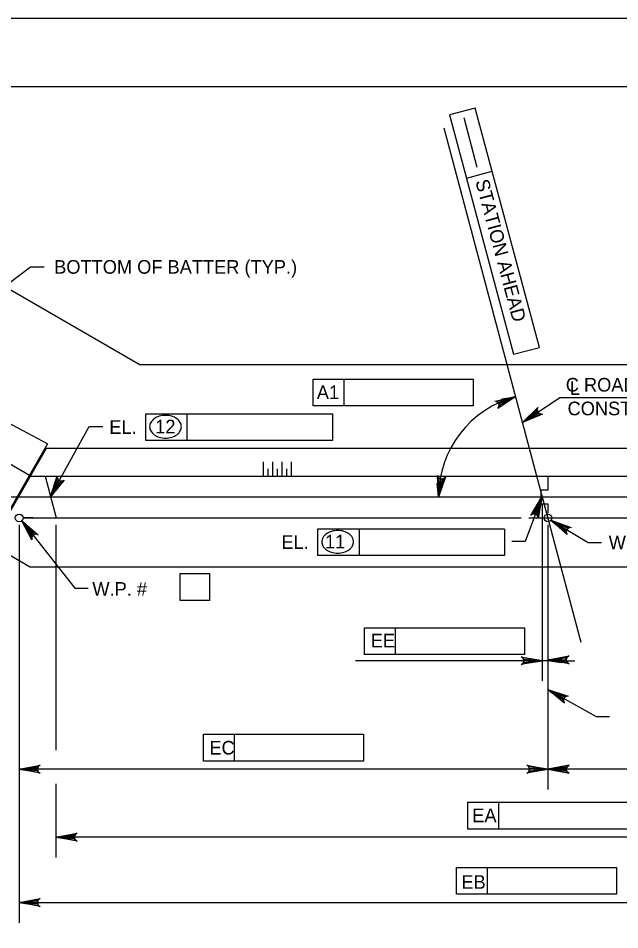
# Model space of a CAD drawing. Extents: x 638340 to 640242, y 295465 to 298435.
# Drawn here: x 638629.9 to 638762.3, y 298234.8 to 298435.5 of the extents above; entities that cross this region are included whole.
import ezdxf

# ---------------------------------------------------------------- set-up
doc = ezdxf.new("R2010")
doc.units = 0
for name, color, linetype in [('2', 7, 'Continuous'), ('Level 10', 7, 'Continuous'), ('Level 11', 7, 'Continuous'), ('Level 2', 7, 'Continuous'), ('Level 3', 7, 'Continuous'), ('PLT-BNDY', 7, 'Continuous')]:
    doc.layers.add(name, color=color, linetype=linetype)

msp = doc.modelspace()

# ---------------------------------------------------------------- linework, layer by layer
at = {"layer": '2'}
msp.add_line((638475.46, 298420.46), (639261.46, 298420.46), dxfattribs=at)
at = {"layer": 'Level 10'}
for p, q in [((638656.5, 298359.21), (638574.49, 298406.56)), ((638636.33, 298341.75), (638560.26, 298381.91)), ((638632.31, 298334.78), (638557.86, 298377.76)), ((638632.3, 298314.7), (638549.17, 298362.69)), ((638656.5, 298359.21), (638830.41, 298359.21)), ((638636.33, 298341.75), (638627.7, 298326.8)), ((638636.04, 298340.74), (638627.92, 298326.67)), ((638851.79, 298340.66), (638636.04, 298340.74)), ((638632.53, 298334.65), (638855.26, 298334.65)), ((638635.75, 298334.65), (638638.22, 298325.44)), ((638607.82, 298330.05), (638872.51, 298330.05)), ((638630.91, 298325.44), (638740.6, 298325.44)), ((638633.13, 298325.44), (638630.91, 298325.44)), ((638742.3, 298325.44), (638857.03, 298325.44)), ((638632.3, 298314.7), (638851.55, 298314.7))]:
    msp.add_line(p, q, dxfattribs=at)
at = {"layer": 'Level 11'}
msp.add_line((638753.84, 298297.98), (638723.65, 298411.26), dxfattribs=at)
at = {"layer": 'Level 2'}
for p, q in [((638683.88, 298334.65), (638683.88, 298337.81)), ((638684.9, 298334.65), (638684.9, 298336.27)), ((638685.92, 298334.65), (638685.92, 298337.81)), ((638686.95, 298334.65), (638686.95, 298336.27)), ((638687.97, 298334.65), (638687.97, 298337.81)), ((638688.99, 298334.65), (638688.99, 298336.27)), ((638690.02, 298334.65), (638690.02, 298337.81))]:
    msp.add_line(p, q, dxfattribs=at)
msp.add_lwpolyline([(638746.49, 298334.65), (638746.49, 298331.58), (638744.95, 298331.58), (638744.95, 298328.51), (638746.49, 298328.51), (638746.49, 298326.46)], dxfattribs=at)
at = {"layer": 'Level 3'}
for p, q in [((638730.48, 298415.69), (638724.79, 298414.17)), ((638724.79, 298414.17), (638738.91, 298361.46)), ((638744.61, 298362.98), (638730.48, 298415.69)), ((638730.94, 298402.61), (638728.01, 298413.53)), ((638728.53, 298400.23), (638734.22, 298401.76)), ((638603.83, 298358.91), (638632.53, 298380.72)), ((638632.53, 298380.72), (638635.53, 298380.72)), ((638738.91, 298361.46), (638744.61, 298362.98)), ((638694.8, 298356.02), (638701.64, 298356.02)), ((638694.8, 298350.13), (638694.8, 298356.02)), ((638701.64, 298350.13), (638701.64, 298356.02)), ((638701.64, 298356.02), (638730.04, 298356.02)), ((638730.04, 298356.02), (638730.04, 298350.13)), ((638730.04, 298350.13), (638694.8, 298350.13)), ((638740.92, 298346.46), (638749.1, 298351.92)), ((638749.1, 298351.92), (638781.34, 298351.92)), ((638657.92, 298348.35), (638667.07, 298348.35)), ((638657.92, 298342.46), (638657.92, 298348.35)), ((638667.07, 298342.46), (638667.07, 298348.35)), ((638667.07, 298348.35), (638699.05, 298348.35)), ((638699.05, 298348.35), (638699.05, 298342.46)), ((638636.96, 298330.12), (638645.51, 298345.57)), ((638645.51, 298345.57), (638648.46, 298345.57)), ((638699.05, 298342.46), (638657.92, 298342.46)), ((638745.17, 298330.05), (638741.51, 298320.24)), ((638745.25, 298328.51), (638745.25, 298289.59)), ((638630.06, 298323.9), (638630.06, 298265.67)), ((638630.66, 298324.83), (638642.32, 298309.94)), ((638638.16, 298323.9), (638638.16, 298274.34)), ((638746.49, 298323.9), (638746.49, 298265.67)), ((638747.16, 298324.92), (638755.37, 298320.05)), ((638695.82, 298317.13), (638695.82, 298323.02)), ((638695.82, 298323.02), (638704.97, 298323.02)), ((638704.97, 298317.13), (638704.97, 298323.02)), ((638704.97, 298323.02), (638736.85, 298323.02)), ((638736.95, 298323.02), (638736.95, 298317.13)), ((638741.51, 298320.24), (638738.56, 298320.24)), ((638755.37, 298320.05), (638758.32, 298320.05)), ((638736.95, 298317.13), (638695.82, 298317.13)), ((638665.48, 298313.18), (638672.06, 298313.18)), ((638665.48, 298307.29), (638665.48, 298313.18)), ((638672.06, 298307.29), (638672.06, 298313.18)), ((638642.32, 298309.94), (638645.27, 298309.94)), ((638672.06, 298307.29), (638665.48, 298307.29)), ((638706.1, 298301.25), (638712.93, 298301.25)), ((638706.1, 298295.36), (638706.1, 298301.25)), ((638712.93, 298295.36), (638712.93, 298301.25)), ((638712.93, 298301.25), (638741.33, 298301.25)), ((638741.33, 298301.25), (638741.33, 298295.36)), ((638739.36, 298294.01), (638704.12, 298294.01)), ((638741.33, 298295.36), (638706.1, 298295.36)), ((638742.31, 298294.01), (638739.36, 298294.01)), ((638746.49, 298294.01), (638745.25, 298294.01)), ((638749.43, 298294.01), (638752.38, 298294.01)), ((638746.49, 298287.69), (638757.12, 298281.74)), ((638630.06, 298284.96), (638630.06, 298236.32)), ((638757.12, 298281.74), (638760.07, 298281.74)), ((638670.66, 298277.81), (638677.49, 298277.81)), ((638670.66, 298271.92), (638670.66, 298277.81)), ((638677.49, 298271.92), (638677.49, 298277.81)), ((638677.49, 298277.81), (638705.89, 298277.81)), ((638705.89, 298277.81), (638705.89, 298271.92)), ((638705.89, 298271.92), (638670.66, 298271.92)), ((638743.54, 298270.1), (638630.06, 298270.1)), ((638857.88, 298270.1), (638749.43, 298270.1)), ((638638.16, 298266.87), (638638.16, 298250.71)), ((638728.87, 298262.85), (638735.7, 298262.85)), ((638728.87, 298256.95), (638728.87, 298262.85)), ((638735.7, 298256.95), (638735.7, 298262.85)), ((638735.7, 298262.85), (638764.1, 298262.85)), ((638764.1, 298256.95), (638728.87, 298256.95)), ((638854.81, 298255.13), (638638.16, 298255.13)), ((638726.35, 298248.46), (638733.19, 298248.46)), ((638726.35, 298242.57), (638726.35, 298248.46)), ((638733.19, 298242.57), (638733.19, 298248.46)), ((638733.19, 298248.46), (638761.59, 298248.46)), ((638761.59, 298248.46), (638761.59, 298242.57)), ((638761.59, 298242.57), (638726.35, 298242.57)), ((638630.06, 298240.74), (638857.88, 298240.74))]:
    msp.add_line(p, q, dxfattribs=at)
for points in [[(638739.4, 298352.14), (638735.44, 298349.54), (638735.68, 298349.91), (638735.73, 298350.27), (638735.66, 298350.57), (638735.49, 298350.84), (638735.2, 298351.06), (638734.77, 298351.15), (638739.4, 298352.14), (638735.2, 298351.06), (638735.49, 298350.84), (638739.4, 298352.14), (638735.66, 298350.57), (638735.73, 298350.27), (638739.4, 298352.14), (638735.68, 298349.91)], [(638740.92, 298346.46), (638744.3, 298349.77), (638744.14, 298349.36), (638744.16, 298349), (638744.29, 298348.71), (638744.51, 298348.48), (638744.84, 298348.33), (638745.27, 298348.32), (638740.92, 298346.46), (638744.84, 298348.33), (638744.51, 298348.48), (638740.92, 298346.46), (638744.29, 298348.71), (638744.16, 298349), (638740.92, 298346.46), (638744.14, 298349.36)], [(638636.96, 298330.12), (638638.45, 298334.61), (638638.5, 298334.17), (638638.68, 298333.86), (638638.93, 298333.66), (638639.23, 298333.56), (638639.59, 298333.57), (638639.98, 298333.76), (638636.96, 298330.12), (638639.59, 298333.57), (638639.23, 298333.56), (638636.96, 298330.12), (638638.93, 298333.66), (638638.68, 298333.86), (638636.96, 298330.12), (638638.5, 298334.17)], [(638722.4, 298330.03), (638722.17, 298334.76), (638722.37, 298334.37), (638722.66, 298334.14), (638722.95, 298334.04), (638723.27, 298334.05), (638723.61, 298334.2), (638723.9, 298334.52), (638722.4, 298330.03), (638723.61, 298334.2), (638723.27, 298334.05), (638722.4, 298330.03), (638722.95, 298334.04), (638722.66, 298334.14), (638722.4, 298330.03), (638722.37, 298334.37)], [(638745.17, 298330.05), (638744.36, 298325.38), (638744.26, 298325.81), (638744.03, 298326.09), (638743.75, 298326.25), (638743.44, 298326.31), (638743.09, 298326.24), (638742.73, 298325.99), (638745.17, 298330.05), (638743.09, 298326.24), (638743.44, 298326.31), (638745.17, 298330.05), (638743.75, 298326.25), (638744.03, 298326.09), (638745.17, 298330.05), (638744.26, 298325.81)], [(638630.66, 298324.83), (638634.22, 298321.71), (638633.8, 298321.84), (638633.44, 298321.79), (638633.16, 298321.64), (638632.95, 298321.41), (638632.82, 298321.07), (638632.85, 298320.63), (638630.66, 298324.83), (638632.82, 298321.07), (638632.95, 298321.41), (638630.66, 298324.83), (638633.16, 298321.64), (638633.44, 298321.79), (638630.66, 298324.83), (638633.8, 298321.84)], [(638747.16, 298324.92), (638751.61, 298323.3), (638751.17, 298323.26), (638750.86, 298323.09), (638750.65, 298322.85), (638750.54, 298322.55), (638750.54, 298322.19), (638750.72, 298321.79), (638747.16, 298324.92), (638750.54, 298322.19), (638750.54, 298322.55), (638747.16, 298324.92), (638750.65, 298322.85), (638750.86, 298323.09), (638747.16, 298324.92), (638751.17, 298323.26)], [(638745.25, 298294.01), (638740.6, 298293.14), (638740.96, 298293.38), (638741.14, 298293.7), (638741.2, 298294.01), (638741.14, 298294.32), (638740.96, 298294.63), (638740.6, 298294.88), (638745.25, 298294.01), (638740.96, 298294.63), (638741.14, 298294.32), (638745.25, 298294.01), (638741.2, 298294.01), (638741.14, 298293.7), (638745.25, 298294.01), (638740.96, 298293.38)], [(638746.49, 298294.21), (638751.14, 298295.09), (638750.78, 298294.84), (638750.6, 298294.53), (638750.54, 298294.21), (638750.6, 298293.9), (638750.78, 298293.59), (638751.14, 298293.34), (638746.49, 298294.21), (638750.78, 298293.59), (638750.6, 298293.9), (638746.49, 298294.21), (638750.54, 298294.21), (638750.6, 298294.53), (638746.49, 298294.21), (638750.78, 298294.84)], [(638746.49, 298287.69), (638750.97, 298286.18), (638750.54, 298286.14), (638750.22, 298285.96), (638750.03, 298285.71), (638749.92, 298285.41), (638749.93, 298285.05), (638750.12, 298284.66), (638746.49, 298287.69), (638749.93, 298285.05), (638749.92, 298285.41), (638746.49, 298287.69), (638750.03, 298285.71), (638750.22, 298285.96), (638746.49, 298287.69), (638750.54, 298286.14)], [(638630.06, 298270.1), (638634.71, 298270.97), (638634.35, 298270.72), (638634.17, 298270.41), (638634.11, 298270.1), (638634.17, 298269.78), (638634.35, 298269.47), (638634.71, 298269.22), (638630.06, 298270.1), (638634.35, 298269.47), (638634.17, 298269.78), (638630.06, 298270.1), (638634.11, 298270.1), (638634.17, 298270.41), (638630.06, 298270.1), (638634.35, 298270.72)], [(638746.49, 298270.1), (638741.84, 298269.22), (638742.19, 298269.47), (638742.38, 298269.78), (638742.43, 298270.1), (638742.38, 298270.41), (638742.19, 298270.72), (638741.84, 298270.97), (638746.49, 298270.1), (638742.19, 298270.72), (638742.38, 298270.41), (638746.49, 298270.1), (638742.43, 298270.1), (638742.38, 298269.78), (638746.49, 298270.1), (638742.19, 298269.47)], [(638746.49, 298270.1), (638751.14, 298269.22), (638750.78, 298269.47), (638750.6, 298269.78), (638750.54, 298270.1), (638750.6, 298270.41), (638750.78, 298270.72), (638751.14, 298270.97), (638746.49, 298270.1), (638750.78, 298270.72), (638750.6, 298270.41), (638746.49, 298270.1), (638750.54, 298270.1), (638750.6, 298269.78), (638746.49, 298270.1), (638750.78, 298269.47)], [(638638.16, 298255.13), (638642.81, 298256), (638642.46, 298255.76), (638642.27, 298255.44), (638642.22, 298255.13), (638642.27, 298254.82), (638642.46, 298254.51), (638642.81, 298254.26), (638638.16, 298255.13), (638642.46, 298254.51), (638642.27, 298254.82), (638638.16, 298255.13), (638642.22, 298255.13), (638642.27, 298255.44), (638638.16, 298255.13), (638642.46, 298255.76)], [(638630.06, 298240.74), (638634.71, 298241.62), (638634.35, 298241.37), (638634.17, 298241.06), (638634.11, 298240.74), (638634.17, 298240.43), (638634.35, 298240.12), (638634.71, 298239.87), (638630.06, 298240.74), (638634.35, 298240.12), (638634.17, 298240.43), (638630.06, 298240.74), (638634.11, 298240.74), (638634.17, 298241.06), (638630.06, 298240.74), (638634.35, 298241.37)]]:
    msp.add_lwpolyline(points, dxfattribs=at)
for points in [[(638736.7, 298350.71), (638736.39, 298351.64), (638739.34, 298352.12)], [(638743.09, 298348.5), (638743.64, 298347.69), (638740.91, 298346.46)], [(638637.93, 298332.86), (638638.78, 298332.39), (638636.93, 298330.05)], [(638722.1, 298333.02), (638723.08, 298332.95), (638722.4, 298330.05)], [(638744.61, 298327.13), (638743.7, 298327.5), (638745.25, 298330.05)], [(638632.09, 298322.22), (638632.86, 298322.82), (638630.66, 298324.84)], [(638749.94, 298323.84), (638749.44, 298322.99), (638747.16, 298324.92)], [(638742.31, 298294.5), (638742.31, 298293.51), (638745.25, 298294.01)], [(638749.43, 298294.5), (638749.43, 298293.51), (638746.49, 298294.01)], [(638749.06, 298285.69), (638749.52, 298286.55), (638746.69, 298287.5)], [(638633.01, 298270.59), (638633.01, 298269.6), (638630.06, 298270.1)], [(638743.54, 298270.59), (638743.54, 298269.6), (638746.49, 298270.1)], [(638749.43, 298270.59), (638749.43, 298269.6), (638746.49, 298270.1)], [(638641.11, 298255.62), (638641.11, 298254.64), (638638.16, 298255.13)], [(638633.01, 298241.24), (638633.01, 298240.25), (638630.06, 298240.74)]]:
    msp.add_lwpolyline(points, close=True, dxfattribs=at)
for centre in [(638630.06, 298325.44), (638746.49, 298325.44)]:
    msp.add_circle(centre, 0.849, dxfattribs=at)
for centre, radius, start, end in [((638745.25, 298330.05), 22.86, 104.8205, 180.0009), ((638662.29, 298343.16), 4.86, 90, 106.5358), ((638662.29, 298343.16), 4.86, 73.4642, 90), ((638660.61, 298345.51), 1.82, 149.9767, 180), ((638661.42, 298345.05), 2.75, 125.6316, 149.9767), ((638661.94, 298344.32), 3.65, 106.5358, 125.6316), ((638662.63, 298344.32), 3.65, 54.3684, 73.4642), ((638663.15, 298345.05), 2.75, 30.0233, 54.3684), ((638663.96, 298345.51), 1.82, 0, 30.0233), ((638660.61, 298345.51), 1.82, 180, 210.0233), ((638661.42, 298345.98), 2.75, 210.0233, 234.3684), ((638663.15, 298345.98), 2.75, 305.6316, 329.9767), ((638663.96, 298345.51), 1.82, 329.9767, 0), ((638661.94, 298346.71), 3.65, 234.3684, 253.4642), ((638662.29, 298347.87), 4.86, 253.4642, 270), ((638662.29, 298347.87), 4.86, 270, 286.5358), ((638662.63, 298346.71), 3.65, 286.5358, 305.6316), ((638699.32, 298319.71), 2.75, 125.6316, 149.9767), ((638699.84, 298318.98), 3.65, 106.5358, 125.6316), ((638700.19, 298317.82), 4.86, 90, 106.5358), ((638700.19, 298317.82), 4.86, 73.4642, 90), ((638700.53, 298318.98), 3.65, 54.3684, 73.4642), ((638701.06, 298319.71), 2.75, 30.0233, 54.3684), ((638698.51, 298320.18), 1.82, 149.9767, 180), ((638698.51, 298320.18), 1.82, 180, 210.0233), ((638701.86, 298320.18), 1.82, 0, 30.0233), ((638701.86, 298320.18), 1.82, 329.9767, 0), ((638699.32, 298320.64), 2.75, 210.0233, 234.3684), ((638699.84, 298321.38), 3.65, 234.3684, 253.4642), ((638700.19, 298322.54), 4.86, 253.4642, 270), ((638700.19, 298322.54), 4.86, 270, 286.5358), ((638700.53, 298321.38), 3.65, 286.5358, 305.6316), ((638701.06, 298320.64), 2.75, 305.6316, 329.9767)]:
    msp.add_arc(centre, radius, start, end, dxfattribs=at)
at = {"layer": 'PLT-BNDY'}
msp.add_lwpolyline([(638435.46, 298435.46), (639276.46, 298435.46), (639276.46, 297841.46), (638435.46, 297841.46)], close=True, dxfattribs=at)

# ---------------------------------------------------------------- texts
at = {"layer": 'Level 3'}
msp.add_text('STATION AHEAD', height=3.0001, rotation=285, dxfattribs=at).set_placement((638730.48, 298399.55))
for s, height, p in [('BOTTOM OF BATTER (TYP.)', 3.0001, (638637.77, 298379.21)), ('C ROADWAY &', 3.0001, (638750.42, 298353.26)), ('A1', 3, (638695.6, 298351.61)), ('L', 3, (638751.29, 298352.52)), ('CONSTR. B', 3, (638750.81, 298348.04)), ('EL.', 3, (638649.91, 298343.94)), ('12', 3, (638660.02, 298344.05)), ('EL.', 3, (638687.81, 298318.61)), ('11', 3, (638697.39, 298318.72)), ('W.P.#', 3, (638759.87, 298318.54)), ('W.P. # ', 3, (638646.18, 298308.3)), ('EE', 3, (638707.48, 298296.94)), ('EC', 3, (638671.94, 298273.35)), ('EA', 3, (638729.83, 298258.44)), ('EB', 3, (638727.44, 298243.78))]:
    msp.add_text(s, height=height, dxfattribs=at).set_placement(p)

doc.saveas('drawing.dxf')
